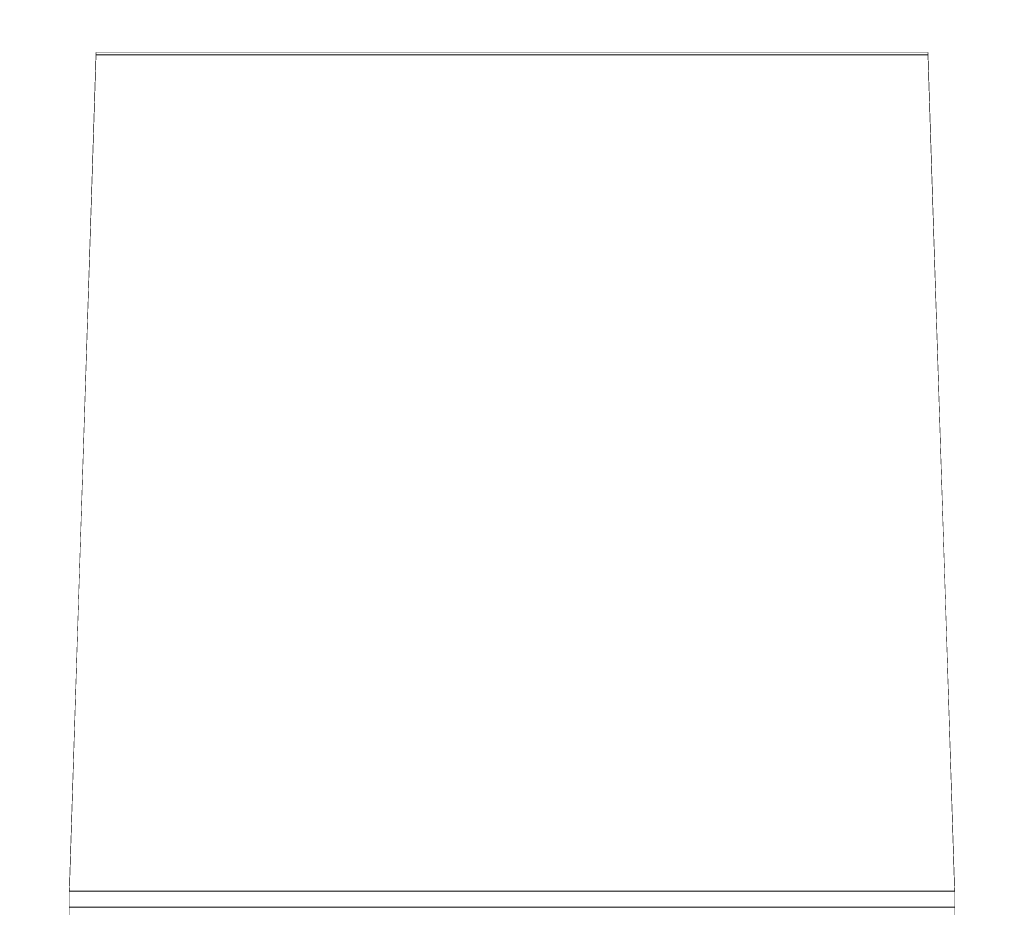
# Model space of a CAD drawing. Header units: millimetres. Extents: x -30280 to 309309, y -17460 to 4378.
# Tile 1023 of 1056: x 284810 to 285310, y -12996 to -12545. Entities that reach past the tile are written whole.
import ezdxf

# ---------------------------------------------------------------- set-up
doc = ezdxf.new("R2010")
doc.units = ezdxf.units.MM
doc.header["$MEASUREMENT"] = 0
doc.linetypes.add('Wipeout_Contour', pattern=[1000, 0, -1000])
doc.layers.add('Nuevo_08_E_Envans secs', color=7, linetype='Continuous')
doc.layers.add('Nuevo_09_EI_Mobiliari general', color=7, linetype='Continuous')
doc.layers.add('Nuevo_09_EI_Mobiliari general_Pluma_Nº__1', color=7, linetype='Continuous', lineweight=5)

# ---------------------------------------------------------------- blocks, each defined once
blk = doc.blocks.new('Elem Sección_751_7', base_point=(301400.27, -13459.98))
at = {"color": 254, "linetype": 'Wipeout_Contour', "lineweight": 0, "ltscale": 1712103.055173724}
blk.add_wipeout([(284835.54, -12987.92), (285285.4, -12987.92), (285278.02, -12756.15), (285280.72, -12842.2), (284840.22, -12842.2), (284842.92, -12756.15)], dxfattribs=at).dxf.layer = 'Nuevo_09_EI_Mobiliari general'
at = {"color": 254, "linetype": 'Wipeout_Contour', "lineweight": 0, "ltscale": 1141424.826854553}
blk.add_wipeout([(285285.47, -12987.92), (284835.47, -12987.92), (284835.47, -12988.45), (285285.47, -12988.45)], dxfattribs=at).dxf.layer = 'Nuevo_09_EI_Mobiliari general'
at = {"color": 254, "linetype": 'Wipeout_Contour', "lineweight": 0, "ltscale": 1141425.019745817}
blk.add_wipeout([(285285.47, -12988.45), (284835.47, -12988.45), (284835.47, -12990.04), (285285.47, -12990.04)], dxfattribs=at).dxf.layer = 'Nuevo_09_EI_Mobiliari general'
at = {"color": 254, "linetype": 'Wipeout_Contour', "lineweight": 0, "ltscale": 1141425.399712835}
blk.add_wipeout([(285285.47, -12990.04), (284835.47, -12990.04), (284835.47, -12992.63), (285285.47, -12992.63)], dxfattribs=at).dxf.layer = 'Nuevo_09_EI_Mobiliari general'
at = {"layer": 'Nuevo_09_EI_Mobiliari general_Pluma_Nº__1', "color": 7, "linetype": 'Continuous', "lineweight": 5}
for p, q in [((284835.54, -12987.92), (284842.92, -12756.15)), ((285278.02, -12756.15), (285285.4, -12987.92)), ((284835.47, -12988.45), (284835.47, -12987.92)), ((285285.47, -12987.92), (284835.47, -12987.92)), ((284835.47, -12990.04), (284835.47, -12988.45)), ((285285.47, -12987.92), (285285.47, -12988.45)), ((285285.47, -12988.45), (285285.47, -12990.04))]:
    blk.add_line(p, q, dxfattribs=at)
at = {"color": 254, "linetype": 'Wipeout_Contour', "lineweight": 0, "ltscale": 1141425.955296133}
blk.add_wipeout([(285285.47, -12992.63), (284835.47, -12992.63), (284835.47, -12996.14), (285285.47, -12996.14)], dxfattribs=at).dxf.layer = 'Nuevo_09_EI_Mobiliari general'
at = {"layer": 'Nuevo_09_EI_Mobiliari general_Pluma_Nº__1', "color": 7, "linetype": 'Continuous', "lineweight": 5}
for p, q in [((284835.47, -12992.63), (284835.47, -12990.04)), ((284835.47, -12996.14), (284835.47, -12992.63)), ((285285.47, -12990.04), (285285.47, -12992.63)), ((285285.47, -12992.63), (285285.47, -12996.14)), ((285285.47, -12996.14), (284835.47, -12996.14)), ((284835.47, -13007.67), (284835.47, -12996.14)), ((285285.47, -13007.67), (285285.47, -12996.14))]:
    blk.add_line(p, q, dxfattribs=at)
blk = doc.blocks.new('Elem Sección_752_7', base_point=(301400.27, -13459.98))
at = {"color": 254, "linetype": 'Wipeout_Contour', "lineweight": 0, "ltscale": 1140509.640263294}
blk.add_wipeout([(284840.22, -12842.2), (284849.11, -12563.12), (284849.11, -12561.81), (284842.92, -12756.15)], dxfattribs=at).dxf.layer = 'Nuevo_09_EI_Mobiliari general'
at = {"color": 254, "linetype": 'Wipeout_Contour', "lineweight": 0, "ltscale": 1141348.586119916}
blk.add_wipeout([(284849.11, -12563.12), (285271.83, -12563.12), (285271.83, -12561.81), (284849.11, -12561.81)], dxfattribs=at).dxf.layer = 'Nuevo_09_EI_Mobiliari general'
at = {"color": 254, "linetype": 'Wipeout_Contour', "lineweight": 0, "ltscale": 1142229.596713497}
blk.add_wipeout([(285271.83, -12561.81), (285271.83, -12563.12), (285280.72, -12842.2), (285278.02, -12756.15)], dxfattribs=at).dxf.layer = 'Nuevo_09_EI_Mobiliari general'
at = {"color": 254, "linetype": 'Wipeout_Contour', "lineweight": 0, "ltscale": 1141373.549427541}
blk.add_wipeout([(284849.11, -12563.12), (284840.22, -12842.2), (285280.72, -12842.2), (285271.83, -12563.12)], dxfattribs=at).dxf.layer = 'Nuevo_09_EI_Mobiliari general'
at = {"layer": 'Nuevo_09_EI_Mobiliari general_Pluma_Nº__1', "color": 7, "linetype": 'Continuous', "lineweight": 5}
for p, q in [((284840.22, -12842.2), (284849.11, -12563.12)), ((284842.92, -12756.15), (284849.11, -12561.81)), ((284849.11, -12561.81), (285271.83, -12561.81)), ((284849.11, -12563.12), (284849.11, -12561.81)), ((284849.11, -12563.12), (285271.83, -12563.12)), ((285271.83, -12561.81), (285278.02, -12756.15)), ((285271.83, -12563.12), (285271.83, -12561.81)), ((285271.83, -12563.12), (285280.72, -12842.2))]:
    blk.add_line(p, q, dxfattribs=at)
blk = doc.blocks.new('Elem Sección_765_7', base_point=(301400.27, -13459.98))
at = {"color": 254, "linetype": 'Wipeout_Contour', "lineweight": 0, "ltscale": 24877759.46648961}
blk.add_wipeout([(283759.16, -13457.98), (284282.7, -13457.98), (284352.5, -13068.12), (284353.14, -13065.78), (284357.07, -13043.49), (284335.47, -13043.49), (284335.47, -12987.92), (284335.54, -12987.92), (284349.11, -12561.81), (284771.83, -12561.81), (284785.4, -12987.92), (284785.47, -12987.92), (284785.47, -13043.49), (284763.87, -13043.49), (284767.8, -13065.78), (284768.44, -13068.12), (284810.47, -13302.86), (284852.5, -13068.12), (284853.14, -13065.78), (284857.07, -13043.49), (284835.47, -13043.49), (284835.47, -12987.92), (284835.54, -12987.92), (284849.11, -12561.81), (285271.83, -12561.81), (285285.4, -12987.92), (285285.47, -12987.92), (285285.47, -13043.49), (285263.87, -13043.49), (285267.8, -13065.78), (285268.44, -13068.12), (285310.47, -13302.86), (285352.5, -13068.12), (285353.14, -13065.78), (285357.07, -13043.49), (285335.47, -13043.49), (285335.47, -12987.92), (285335.54, -12987.92), (285349.11, -12561.81), (285771.83, -12561.81), (285785.4, -12987.92), (285785.47, -12987.92), (285785.47, -13043.49), (285763.87, -13043.49), (285767.8, -13065.78), (285768.44, -13068.12), (285810.47, -13302.86), (285852.5, -13068.12), (285853.14, -13065.78), (285857.07, -13043.49), (285835.47, -13043.49), (285835.47, -12987.92), (285835.54, -12987.92), (285849.11, -12561.81), (286271.83, -12561.81), (286285.4, -12987.92), (286285.47, -12987.92), (286285.47, -13043.49), (286263.87, -13043.49), (286267.8, -13065.78), (286268.44, -13068.12), (286310.47, -13302.86), (286352.5, -13068.12), (286353.14, -13065.78), (286357.07, -13043.49), (286335.47, -13043.49), (286335.47, -12987.92), (286335.54, -12987.92), (286349.11, -12561.81), (286771.83, -12561.81), (286785.4, -12987.92), (286785.47, -12987.92), (286785.47, -13043.49), (286763.87, -13043.49), (286767.8, -13065.78), (286768.44, -13068.12), (286810.47, -13302.86), (286852.5, -13068.12), (286853.14, -13065.78), (286857.07, -13043.49), (286835.47, -13043.49), (286835.47, -12987.92), (286835.54, -12987.92), (286849.11, -12561.81), (287114.16, -12561.81), (287114.16, -11012.98), (283759.16, -11012.98)], dxfattribs=at).dxf.layer = 'Nuevo_08_E_Envans secs'

msp = doc.modelspace()

# ---------------------------------------------------------------- block references
at = {"layer": 'Nuevo_09_EI_Mobiliari general', "lineweight": 0}
msp.add_blockref('Elem Sección_751_7', (301400.27, -13459.98), dxfattribs=at)

# ---------------------------------------------------------------- next in the draw order: block references
msp.add_blockref('Elem Sección_752_7', (301400.27, -13459.98), dxfattribs=at)

# ---------------------------------------------------------------- next in the draw order: block references
at = {"layer": 'Nuevo_08_E_Envans secs', "lineweight": 0}
msp.add_blockref('Elem Sección_765_7', (301400.27, -13459.98), dxfattribs=at)

doc.saveas('drawing.dxf')
